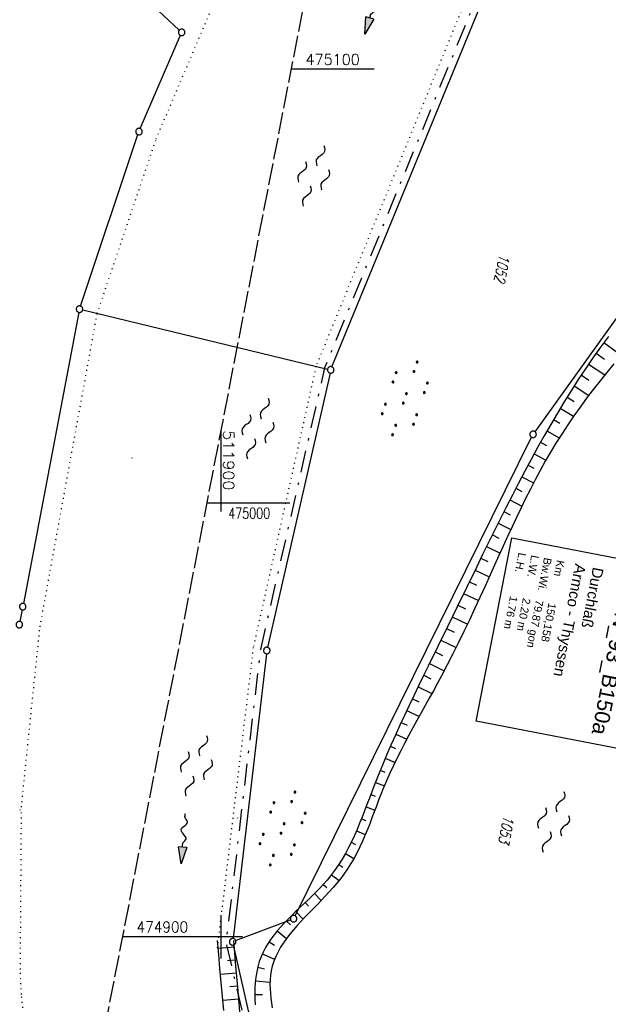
# Model space of a CAD drawing. Extents: x 510526 to 513920, y 467229 to 478797.
# Tile 300 of 467: x 511854 to 511989, y 474884 to 475111. Entities that reach past the tile are written whole.
import ezdxf

# ---------------------------------------------------------------- set-up
doc = ezdxf.new("R2010")
doc.units = 0
doc.header["$LTSCALE"] = 10
doc.header["$MEASUREMENT"] = 0
for name, pattern in [('AUSGEZOGEN', [0]), ('LT00', [0]), ('LT08', [0.42, 0.2, -0.1, 0.02, -0.1]), ('LT14', [0.6, 0.5, -0.1]), ('PUNKTX2_STR', [0.6, 0.1, -0.5])]:
    doc.linetypes.add(name, pattern=pattern)
doc.layers.get('0').update_dxf_attribs({"linetype": 'LT00'})
for name, color, linetype in [('--FLIEßRICHTPFEIL', 180, 'Continuous'), ('--WASSER_GRENZE', 180, 'PUNKTX2_STR'), ('--WASSER_NUTZUNG', 180, 'Continuous'), ('BW_TEXT', 20, 'AUSGEZOGEN'), ('DFK_FLUR_NR', 250, 'LT00'), ('DFK_GZPKT', 250, 'LT00'), ('DFK_KATASTER', 250, 'LT00'), ('DFK_NUTZUNG', 250, 'LT00'), ('DFK_NUTZUNGSGRENZE', 70, 'PUNKTX2_STR'), ('DFK_TOPO-SYM', 252, 'LT00'), ('GEMEINDEGRENZE', 3, 'LT08'), ('V90_BOESCH', 250, 'LT00'), ('V90_BOSCHUNG', 250, 'LT00'), ('V90_RASTER', 250, 'LT00')]:
    doc.layers.add(name, color=color, linetype=linetype)
doc.layers.add('-BLATT_90-RAND', color=7, linetype='LT14', plot=False)
doc.styles.add('Beschrift', font='ARIAL.TTF')
doc.styles.get("Standard").update_dxf_attribs({"font": 'romans.shx'})

# ---------------------------------------------------------------- blocks, each defined once
blk = doc.blocks.new('SYMB7301')
at = {"color": 0, "linetype": 'ByBlock'}
for p, q in [((-0.128693, 0), (0, 0.128693)), ((0, -0.128693), (-0.128693, 0)), ((0, 0.128693), (0.128693, 0)), ((0.128693, 0), (0, -0.128693)), ((0.000059, -0.009738), (0.000059, 0.009897)), ((-0.00901, -0.004339), (-0.002225, -0.009749))]:
    blk.add_line(p, q, dxfattribs=at)
for points in [[(-0.002225, 0.009749), (-0.00901, 0.004339), (-0.00901, -0.004339)], [(0.01, 0), (0.006235, 0.007818), (-0.002225, 0.009749)], [(-0.002225, -0.009749), (0.006235, -0.007818), (0.01, 0)]]:
    blk.add_lwpolyline(points, dxfattribs=at)
blk = doc.blocks.new('SYMB7010')
at = {"color": 0, "linetype": 'ByBlock'}
for points in [[(-0.031408, 0.499213), (-0.093728, 0.49134), (-0.15457, 0.475719), (-0.212975, 0.452595), (-0.268021, 0.422333), (-0.31884, 0.385411), (-0.36463, 0.342411), (-0.40467, 0.29401), (-0.438329, 0.240973), (-0.465074, 0.184136), (-0.484486, 0.124395), (-0.496256, 0.062692), (-0.5002, 0)], [(-0.5002, 0), (-0.496256, -0.062692), (-0.484486, -0.124395), (-0.465075, -0.184136), (-0.438329, -0.240973), (-0.404671, -0.29401), (-0.36463, -0.342411), (-0.31884, -0.385411), (-0.268021, -0.422333), (-0.212975, -0.452595), (-0.154571, -0.475719), (-0.093728, -0.49134), (-0.031408, -0.499213), (0.031408, -0.499213)], [(0.5002, 0), (0.496256, 0.062692), (0.484485, 0.124395), (0.465074, 0.184136), (0.438329, 0.240973), (0.40467, 0.29401), (0.36463, 0.342411), (0.31884, 0.385411), (0.268021, 0.422333), (0.212975, 0.452595), (0.15457, 0.475719), (0.093728, 0.49134), (0.031408, 0.499213), (-0.031408, 0.499213)], [(0.031408, -0.499213), (0.093728, -0.491341), (0.15457, -0.475719), (0.212975, -0.452595), (0.268021, -0.422333), (0.31884, -0.385411), (0.36463, -0.342411), (0.404671, -0.294011), (0.438329, -0.240974), (0.465075, -0.184136), (0.484486, -0.124395), (0.496256, -0.062692), (0.500201, 0)]]:
    blk.add_lwpolyline(points, dxfattribs=at)
blk = doc.blocks.new('SYMB7250')
at = {"color": 0, "linetype": 'ByBlock'}
for points in [[(-0.25, 0.28), (-0.208333, 0.308889), (-0.166667, 0.331111), (-0.125, 0.34), (-0.083333, 0.331111), (-0.041667, 0.308889), (0, 0.28)], [(0, 0.28), (0.041667, 0.251111), (0.083333, 0.228889), (0.125, 0.22), (0.166667, 0.228889), (0.208333, 0.251111), (0.25, 0.28)], [(-0.74, 0), (-0.698333, 0.028889), (-0.656667, 0.051111), (-0.615, 0.06), (-0.573333, 0.051111), (-0.531667, 0.028889), (-0.49, 0)], [(-0.49, 0), (-0.448333, -0.028889), (-0.406667, -0.051111), (-0.365, -0.06), (-0.323333, -0.051111), (-0.281667, -0.028889), (-0.24, 0)], [(0.24, 0), (0.281667, 0.028889), (0.323333, 0.051111), (0.365, 0.06), (0.406667, 0.051111), (0.448333, 0.028889), (0.49, 0)], [(0.49, 0), (0.531667, -0.028889), (0.573333, -0.051111), (0.615, -0.06), (0.656667, -0.051111), (0.698333, -0.028889), (0.74, 0)], [(-0.25, -0.28), (-0.208333, -0.251111), (-0.166667, -0.228889), (-0.125, -0.22), (-0.083333, -0.228889), (-0.041667, -0.251111), (0, -0.28)], [(0, -0.28), (0.041667, -0.308889), (0.083333, -0.331111), (0.125, -0.34), (0.166667, -0.331111), (0.208333, -0.308889), (0.25, -0.28)]]:
    blk.add_lwpolyline(points, dxfattribs=at)
blk = doc.blocks.new('FLIEßRICHTPFEIL')
at = {"layer": '--FLIEßRICHTPFEIL'}
blk.add_hatch(color=256, dxfattribs=at).paths.add_polyline_path([(-1.95, 0.4875), (-1.95, -0.4875), (0, 0)])
for p, q in [((-1.95, 0.4875), (-1.95, -0.4875)), ((-1.95, 0.4875), (0, 0)), ((0, 0), (-1.95, -0.4875))]:
    blk.add_line(p, q, dxfattribs=at)
at = {"layer": '--FLIEßRICHTPFEIL', "start_tangent": (-1, 0), "end_tangent": (-1, 0)}
blk.add_spline([(-1.95, 0), (-2.4375, 0), (-2.925, 0.325), (-3.4125, 0), (-3.9, -0.325), (-4.3875, 0), (-4.875, 0.325), (-5.3625, 0), (-5.85, 0)], degree=3, dxfattribs=at)
blk = doc.blocks.new('SYMB7110')
at = {"color": 0, "linetype": 'ByBlock'}
for p, q in [((-0.515, 0.392919), (-0.515, 0.367081)), ((-0.51, 0.362895), (-0.51, 0.397105)), ((-0.505, 0.399164), (-0.505, 0.360836)), ((-0.5, 0.360204), (-0.5, 0.399796)), ((-0.495, 0.399164), (-0.495, 0.360836)), ((-0.49, 0.362895), (-0.49, 0.397105)), ((-0.485, 0.392919), (-0.485, 0.367081)), ((-0.48, 0.379874), (-0.48, 0.380145)), ((-0.285, 0.392919), (-0.285, 0.367081)), ((-0.28, 0.362895), (-0.28, 0.397105)), ((-0.275, 0.399164), (-0.275, 0.360836)), ((-0.27, 0.360204), (-0.27, 0.399796)), ((-0.265, 0.399164), (-0.265, 0.360836)), ((-0.26, 0.362895), (-0.26, 0.397105)), ((-0.255, 0.392919), (-0.255, 0.367081)), ((-0.25, 0.379874), (-0.25, 0.380146)), ((0.255, 0.392919), (0.255, 0.367081)), ((0.26, 0.362895), (0.26, 0.397105)), ((0.265, 0.399164), (0.265, 0.360836)), ((0.27, 0.360204), (0.27, 0.399796)), ((0.275, 0.399164), (0.275, 0.360836)), ((0.28, 0.362895), (0.28, 0.397105)), ((0.285, 0.392919), (0.285, 0.367081)), ((0.29, 0.379874), (0.29, 0.380145)), ((0.485, 0.392919), (0.485, 0.367081)), ((0.49, 0.362895), (0.49, 0.397105)), ((0.495, 0.399164), (0.495, 0.360836)), ((0.5, 0.360204), (0.5, 0.399796)), ((0.505, 0.399164), (0.505, 0.360836)), ((0.51, 0.362895), (0.51, 0.397105)), ((0.515, 0.392919), (0.515, 0.367081)), ((0.52, 0.379874), (0.52, 0.380146)), ((-0.9, 0.012919), (-0.9, -0.012919)), ((-0.895, -0.017106), (-0.895, 0.017105)), ((-0.89, 0.019164), (-0.89, -0.019164)), ((-0.885, -0.019797), (-0.885, 0.019796)), ((-0.88, 0.019164), (-0.88, -0.019164)), ((-0.875, -0.017106), (-0.875, 0.017105)), ((-0.87, 0.012919), (-0.87, -0.012919)), ((-0.865, -0.000126), (-0.865, 0.000145)), ((-0.67, 0.012919), (-0.67, -0.012919)), ((-0.665, -0.017106), (-0.665, 0.017105)), ((-0.66, 0.019164), (-0.66, -0.019164)), ((-0.655, -0.019797), (-0.655, 0.019796)), ((-0.65, 0.019164), (-0.65, -0.019164)), ((-0.645, -0.017106), (-0.645, 0.017105)), ((-0.64, 0.012919), (-0.64, -0.012919)), ((-0.635, -0.000126), (-0.635, 0.000145)), ((-0.13, 0.012919), (-0.13, -0.012919)), ((-0.125, -0.017105), (-0.125, 0.017105)), ((-0.12, 0.019164), (-0.12, -0.019164)), ((-0.115, -0.019796), (-0.115, 0.019796)), ((-0.11, 0.019164), (-0.11, -0.019164)), ((-0.105, -0.017105), (-0.105, 0.017105)), ((-0.1, 0.012919), (-0.1, -0.012919)), ((-0.095, -0.000126), (-0.095, 0.000146)), ((0.1, 0.012919), (0.1, -0.012919)), ((0.105, -0.017105), (0.105, 0.017105)), ((0.11, 0.019164), (0.11, -0.019164)), ((0.115, -0.019796), (0.115, 0.019796)), ((0.12, 0.019164), (0.12, -0.019164)), ((0.125, -0.017105), (0.125, 0.017105)), ((0.13, 0.012919), (0.13, -0.012919)), ((0.135, -0.000126), (0.135, 0.000146)), ((0.64, 0.012919), (0.64, -0.012919)), ((0.645, -0.017105), (0.645, 0.017105)), ((0.65, 0.019164), (0.65, -0.019164)), ((0.655, -0.019796), (0.655, 0.019796)), ((0.66, 0.019164), (0.66, -0.019164)), ((0.665, -0.017105), (0.665, 0.017105)), ((0.67, 0.012919), (0.67, -0.012919)), ((0.675, -0.000126), (0.675, 0.000146)), ((0.87, 0.012919), (0.87, -0.012919)), ((0.875, -0.017105), (0.875, 0.017105)), ((0.88, 0.019164), (0.88, -0.019164)), ((0.885, -0.019796), (0.885, 0.019796)), ((0.89, 0.019164), (0.89, -0.019164)), ((0.895, -0.017105), (0.895, 0.017105)), ((0.9, 0.012919), (0.9, -0.012919)), ((0.905, -0.000126), (0.905, 0.000146)), ((-0.515, -0.367081), (-0.515, -0.392919)), ((-0.51, -0.397105), (-0.51, -0.362895)), ((-0.505, -0.360836), (-0.505, -0.399164)), ((-0.5, -0.399796), (-0.5, -0.360204)), ((-0.495, -0.360836), (-0.495, -0.399164)), ((-0.49, -0.397106), (-0.49, -0.362895)), ((-0.485, -0.367081), (-0.485, -0.392919)), ((-0.48, -0.380126), (-0.48, -0.379855)), ((-0.285, -0.367081), (-0.285, -0.392919)), ((-0.28, -0.397105), (-0.28, -0.362895)), ((-0.275, -0.360836), (-0.275, -0.399164)), ((-0.27, -0.399796), (-0.27, -0.360204)), ((-0.265, -0.360836), (-0.265, -0.399164)), ((-0.26, -0.397105), (-0.26, -0.362895)), ((-0.255, -0.367081), (-0.255, -0.392919)), ((-0.25, -0.380126), (-0.25, -0.379855)), ((0.255, -0.367081), (0.255, -0.392919)), ((0.26, -0.397105), (0.26, -0.362895)), ((0.265, -0.360836), (0.265, -0.399164)), ((0.27, -0.399796), (0.27, -0.360204)), ((0.275, -0.360836), (0.275, -0.399164)), ((0.28, -0.397105), (0.28, -0.362895)), ((0.285, -0.367081), (0.285, -0.392919)), ((0.29, -0.380126), (0.29, -0.379855)), ((0.485, -0.367081), (0.485, -0.392919)), ((0.49, -0.397105), (0.49, -0.362895)), ((0.495, -0.360836), (0.495, -0.399164)), ((0.5, -0.399796), (0.5, -0.360204)), ((0.505, -0.360836), (0.505, -0.399164)), ((0.51, -0.397105), (0.51, -0.362895)), ((0.515, -0.367081), (0.515, -0.392919)), ((0.52, -0.380126), (0.52, -0.379855))]:
    blk.add_line(p, q, dxfattribs=at)
for points in [[(-0.48, 0.38), (-0.481981, 0.388678), (-0.48753, 0.395637), (-0.49555, 0.399499), (-0.50445, 0.399499), (-0.51247, 0.395637), (-0.518019, 0.388678), (-0.52, 0.38), (-0.518019, 0.371322), (-0.51247, 0.364363), (-0.50445, 0.360501), (-0.49555, 0.360501), (-0.48753, 0.364363), (-0.481981, 0.371322), (-0.48, 0.38)], [(-0.25, 0.38), (-0.251981, 0.388678), (-0.25753, 0.395637), (-0.26555, 0.399499), (-0.27445, 0.399499), (-0.28247, 0.395637), (-0.288019, 0.388678), (-0.29, 0.38), (-0.288019, 0.371322), (-0.28247, 0.364363), (-0.27445, 0.360501), (-0.26555, 0.360501), (-0.25753, 0.364363), (-0.251981, 0.371322), (-0.25, 0.38)], [(0.29, 0.38), (0.288019, 0.388678), (0.28247, 0.395637), (0.27445, 0.399499), (0.26555, 0.399499), (0.25753, 0.395637), (0.251981, 0.388678), (0.25, 0.38), (0.251981, 0.371322), (0.25753, 0.364363), (0.26555, 0.360501), (0.27445, 0.360501), (0.28247, 0.364363), (0.288019, 0.371322), (0.29, 0.38)], [(0.52, 0.38), (0.518019, 0.388678), (0.51247, 0.395637), (0.50445, 0.399499), (0.495549, 0.399499), (0.48753, 0.395637), (0.481981, 0.388678), (0.48, 0.38), (0.481981, 0.371322), (0.48753, 0.364363), (0.495549, 0.360501), (0.50445, 0.360501), (0.51247, 0.364363), (0.518019, 0.371322), (0.52, 0.38)], [(-0.865, 0), (-0.866981, 0.008678), (-0.87253, 0.015637), (-0.88055, 0.019498), (-0.88945, 0.019498), (-0.89747, 0.015637), (-0.903019, 0.008678), (-0.905, 0)], [(-0.905, 0), (-0.903019, -0.008678), (-0.89747, -0.015637), (-0.88945, -0.019499), (-0.88055, -0.019499), (-0.87253, -0.015637), (-0.866981, -0.008678), (-0.865, 0)], [(-0.635, 0), (-0.636981, 0.008678), (-0.64253, 0.015637), (-0.65055, 0.019498), (-0.65945, 0.019498), (-0.66747, 0.015637), (-0.673019, 0.008678), (-0.675, 0)], [(-0.675, 0), (-0.673019, -0.008678), (-0.66747, -0.015637), (-0.65945, -0.019499), (-0.65055, -0.019499), (-0.64253, -0.015637), (-0.636981, -0.008678), (-0.635, 0)], [(-0.095, 0), (-0.096981, 0.008678), (-0.10253, 0.015637), (-0.11055, 0.019499), (-0.11945, 0.019499), (-0.12747, 0.015637), (-0.133019, 0.008678), (-0.135, 0)], [(-0.135, 0), (-0.133019, -0.008678), (-0.12747, -0.015637), (-0.11945, -0.019499), (-0.11055, -0.019499), (-0.10253, -0.015637), (-0.096981, -0.008678), (-0.095, 0)], [(0.135, 0), (0.133019, 0.008678), (0.12747, 0.015637), (0.11945, 0.019499), (0.11055, 0.019499), (0.10253, 0.015637), (0.096981, 0.008678), (0.095, 0)], [(0.095, 0), (0.096981, -0.008678), (0.10253, -0.015637), (0.11055, -0.019499), (0.11945, -0.019499), (0.12747, -0.015637), (0.133019, -0.008678), (0.135, 0)], [(0.675, 0), (0.673019, 0.008678), (0.66747, 0.015637), (0.65945, 0.019499), (0.65055, 0.019499), (0.64253, 0.015637), (0.636981, 0.008678), (0.635, 0)], [(0.635, 0), (0.636981, -0.008678), (0.64253, -0.015637), (0.65055, -0.019499), (0.65945, -0.019499), (0.66747, -0.015637), (0.673019, -0.008678), (0.675, 0)], [(0.905, 0), (0.903019, 0.008678), (0.89747, 0.015637), (0.88945, 0.019499), (0.88055, 0.019499), (0.87253, 0.015637), (0.866981, 0.008678), (0.865, 0)], [(0.865, 0), (0.866981, -0.008678), (0.87253, -0.015637), (0.88055, -0.019499), (0.88945, -0.019499), (0.89747, -0.015637), (0.903019, -0.008678), (0.905, 0)], [(-0.48, -0.38), (-0.481981, -0.371322), (-0.48753, -0.364363), (-0.49555, -0.360501), (-0.50445, -0.360501), (-0.51247, -0.364363), (-0.518019, -0.371322), (-0.52, -0.38), (-0.518019, -0.388678), (-0.51247, -0.395637), (-0.50445, -0.399499), (-0.49555, -0.399499), (-0.48753, -0.395637), (-0.481981, -0.388678), (-0.48, -0.38)], [(-0.25, -0.38), (-0.251981, -0.371322), (-0.25753, -0.364363), (-0.26555, -0.360501), (-0.27445, -0.360501), (-0.28247, -0.364363), (-0.288019, -0.371322), (-0.29, -0.38), (-0.288019, -0.388678), (-0.28247, -0.395637), (-0.27445, -0.399499), (-0.26555, -0.399499), (-0.25753, -0.395637), (-0.251981, -0.388678), (-0.25, -0.38)], [(0.29, -0.38), (0.288019, -0.371322), (0.28247, -0.364363), (0.27445, -0.360501), (0.26555, -0.360501), (0.25753, -0.364363), (0.251981, -0.371322), (0.25, -0.38), (0.251981, -0.388678), (0.25753, -0.395637), (0.26555, -0.399499), (0.27445, -0.399499), (0.28247, -0.395637), (0.288019, -0.388678), (0.29, -0.38)], [(0.52, -0.38), (0.518019, -0.371322), (0.51247, -0.364363), (0.50445, -0.360501), (0.495549, -0.360501), (0.48753, -0.364363), (0.481981, -0.371322), (0.48, -0.38), (0.481981, -0.388678), (0.48753, -0.395637), (0.495549, -0.399499), (0.50445, -0.399499), (0.51247, -0.395637), (0.518019, -0.388678), (0.52, -0.38)]]:
    blk.add_lwpolyline(points, dxfattribs=at)

msp = doc.modelspace()

# ---------------------------------------------------------------- linework, layer by layer
at = {"layer": '--WASSER_GRENZE', "ltscale": 0.2}
for p, q in [((511966.67, 475141.04), (511921.96, 475031.51)), ((511921.96, 475031.51), (511907.51, 474966.69)), ((511907.51, 474966.69), (511899.2, 474897.47)), ((511854.06, 474886.18), (511862.2, 474811.11))]:
    msp.add_line(p, q, dxfattribs=at)
at = {"layer": '-BLATT_90-RAND'}
msp.add_lwpolyline([(512002.38, 475543.56), (511825.98, 474635.53), (512107.72, 474580.8), (512284.11, 475488.83), (512002.38, 475543.56)], dxfattribs=at)
at = {"layer": 'BW_TEXT'}
msp.add_lwpolyline([(512005.23, 474984.57), (511997.02, 474942.29), (511958.89, 474949.7), (511967.1, 474991.97)], close=True, dxfattribs=at)
at = {"layer": 'DFK_KATASTER'}
for p, q in [((511925.64, 475031.38), (511969.66, 475138.62)), ((511883.32, 475115.73), (511890.46, 475109.02)), ((511881.48, 475086.32), (511890.71, 475107.82)), ((511867.71, 475045.4), (511880.94, 475084.92)), ((511972.42, 475016.43), (512015.57, 475076.53)), ((511867.33, 475043.95), (511854.53, 474976.85)), ((511868.2, 475044.51), (511924.63, 475030.87)), ((511925.19, 475029.96), (511910.8, 474966.71)), ((511917.13, 474904.81), (511971.65, 475015.15)), ((511854.25, 474975.37), (511853.74, 474972.69)), ((511910.54, 474965.24), (511902.84, 474899.56)), ((511903.45, 474899.09), (511916.1, 474903.87)), ((511941.52, 474730.59), (511902.92, 474898.09))]:
    msp.add_line(p, q, dxfattribs=at)
at = {"layer": 'DFK_NUTZUNGSGRENZE', "ltscale": 0.2}
for p, q in [((511885.13, 475083.93), (511917.86, 475160.85)), ((511871.55, 475043.7), (511885.13, 475083.93)), ((511858.37, 474971.44), (511871.55, 475043.7)), ((511854.08, 474929.86), (511858.37, 474971.44)), ((511854.02, 474928.66), (511853.77, 474891.67)), ((511853.77, 474891.67), (511854.06, 474886.18))]:
    msp.add_line(p, q, dxfattribs=at)
at = {"layer": 'GEMEINDEGRENZE', "ltscale": 2.5, "flags": 128}
msp.add_lwpolyline([(512449.04, 475402.04), (512420.18, 475407.56), (512394.81, 475414.05), (512349.27, 475430.89), (512332.55, 475438.84), (512267.81, 475490.73), (512251.31, 475522.19), (512242.37, 475555.3), (512229.97, 475584.98), (512227.01, 475610.4), (512238.86, 475661.14), (512275.55, 475791.69), (512297.96, 475860.4), (512299.32, 475864.34), (512322.1, 475898.59), (512340.39, 475931.96), (512366.59, 476019.31), (512318.09, 476028.59), (512312.28, 476031.12), (512305.69, 476033.81), (512287.82, 475996.96), (512243.16, 475928.69), (512232.75, 475919.29), (512200.58, 475820.9), (512193.73, 475799.02), (512174.8, 475704.06), (512153.08, 475591.51), (512137.53, 475520.72), (512131.52, 475505.41), (512079.51, 475365.74), (512045.16, 475285.06), (511996.85, 475193.51), (511968.58, 475139.95), (511923.93, 475031.14), (511909.15, 474966.23), (511901.23, 474898.74), (511940.21, 474729.59), (511948.11, 474671.17), (511959.93, 474649.28), (511949.37, 474579.35), (511923.59, 474424.01), (511922.29, 474397.28), (511902.07, 474265.53), (511883.42, 474171.19), (511840.83, 474046.67), (511811.06, 474002.19), (511789.86, 473974.02), (511738.64, 473910.57), (511734.93, 473905.97), (511711.9, 473880.46), (511676.78, 473841.54), (511661.06, 473825.37), (511656.15, 473820.18), (511647.79, 473811.31), (511604.86, 473771.83), (511589.09, 473758.2), (511554.15, 473690.45), (511530.62, 473670.04), (511510.61, 473640.16), (511417.15, 473647.45), (511399.93, 473617.63), (511399.3, 473598.99), (511391.57, 473572.16), (511385.53, 473532.59), (511382.42, 473506.57), (511379.56, 473490.69), (511376.76, 473467.53), (511377.2, 473446.76), (511375.16, 473429.8), (511374.8, 473404.87), (511375.41, 473387.27), (511377.46, 473378.27), (511379.75, 473364.15), (511381.83, 473342.87), (511384.51, 473307.86), (511383.01, 473292.21), (511378.94, 473272.5), (511363.92, 473241.63), (511343.54, 473221.82), (511333.86, 473218.85), (511320.58, 473208.55), (511312.84, 473198.8), (511304.61, 473186.13), (511295.34, 473174.25), (511276.67, 473143.26), (511247.06, 473107.83), (511220.15, 473075.52), (511209.96, 473060.18), (511192.69, 473040.29), (511159.71, 473009.47), (511137.79, 472985.62), (511138.23, 472997.66), (511133.95, 473001.3), (511127.75, 472996.4), (511117.54, 472978.81), (511095.45, 472960.68), (511068.72, 472945.37), (511062.62, 472935.67), (511054.27, 472932.27), (511004.99, 472918.68), (510993.39, 472905.55), (510985.6, 472889.86), (510969.16, 472866.89), (510956.82, 472847.22), (510952.63, 472840.3), (510942.14, 472834.76), (510925.19, 472825.03), (510922.97, 472827.25), (510875.46, 472874.79), (510825.13, 472925.2), (510821.3, 472929.06), (510869.78, 472985.54), (510927.92, 473053.12), (510935.97, 473062.47), (510982.9, 473117.01), (510983.35, 473117.61), (510990.27, 473126.7), (510995.26, 473137.2), (510997.98, 473148.98), (510999.63, 473159.45), (511014.29, 473252.43)], dxfattribs=at)
at = {"layer": 'V90_BOESCH'}
for points in [[(511989.32, 475038.35), (511987.53, 475035.92), (511985.77, 475033.45), (511984.06, 475030.96), (511982.38, 475028.44), (511980.74, 475025.89), (511979.14, 475023.31), (511977.57, 475020.72), (511976.04, 475018.11), (511974.53, 475015.48), (511973.02, 475012.77), (511971.53, 475010.05), (511970.06, 475007.32), (511968.62, 475004.57), (511967.2, 475001.82), (511965.8, 474999.05), (511964.4, 474996.28), (511963.02, 474993.5), (511961.65, 474990.72), (511960.28, 474987.94), (511958.92, 474985.15), (511956.69, 474980.59), (511954.46, 474976.03), (511952.23, 474971.47), (511950.01, 474966.91), (511947.78, 474962.35), (511946.69, 474960.1), (511945.59, 474957.83), (511944.5, 474955.57), (511943.42, 474953.3), (511942.35, 474951.03), (511941.29, 474948.75), (511940.25, 474946.46), (511939.23, 474944.17), (511938.23, 474941.86), (511937.25, 474939.53), (511936.29, 474937.2), (511935.36, 474934.85), (511934.81, 474933.4), (511934.26, 474931.94), (511933.71, 474930.49), (511933.15, 474929.04), (511932.59, 474927.59), (511932.01, 474926.15), (511931.42, 474924.72), (511930.8, 474923.31), (511930.14, 474921.91), (511929.46, 474920.53), (511928.73, 474919.18), (511927.96, 474917.84), (511927.13, 474916.54), (511926.25, 474915.27), (511925.31, 474914.03), (511924.52, 474913.07), (511923.69, 474912.12), (511922.83, 474911.2), (511921.94, 474910.29), (511921.04, 474909.39), (511920.12, 474908.5), (511919.2, 474907.62), (511918.27, 474906.73), (511917.35, 474905.85), (511916.45, 474904.97), (511915.56, 474904.08), (511914.69, 474903.19), (511913.85, 474902.28), (511913.05, 474901.36), (511912.29, 474900.42), (511911.58, 474899.46), (511910.91, 474898.48), (511910.31, 474897.48), (511909.77, 474896.45), (511909.3, 474895.38), (511908.9, 474894.25), (511908.57, 474893.09), (511908.32, 474891.9), (511908.12, 474890.68), (511907.98, 474889.44), (511907.9, 474888.18), (511907.86, 474886.91), (511907.87, 474885.61), (511907.91, 474884.31)], [(511990.57, 475032.08), (511988.97, 475030.12), (511987.4, 475028.15), (511985.85, 475026.16), (511984.32, 475024.15), (511982.83, 475022.12), (511981.38, 475020.07), (511979.96, 475018), (511978.57, 475015.9), (511977.23, 475013.77), (511975.99, 475011.7), (511974.78, 475009.61), (511973.6, 475007.49), (511972.46, 475005.36), (511971.35, 475003.21), (511970.26, 475001.04), (511969.2, 474998.87), (511968.16, 474996.68), (511967.13, 474994.48), (511966.11, 474992.28), (511965.1, 474990.07), (511964.1, 474987.86), (511963.1, 474985.64), (511962.1, 474983.43), (511960.91, 474980.81), (511959.72, 474978.2), (511958.51, 474975.59), (511957.29, 474972.99), (511956.05, 474970.4), (511954.79, 474967.82), (511953.51, 474965.25), (511952.2, 474962.69), (511950.86, 474960.15), (511949.94, 474958.43), (511949.01, 474956.71), (511948.06, 474955), (511947.12, 474953.29), (511946.17, 474951.58), (511945.23, 474949.87), (511944.29, 474948.16), (511943.37, 474946.44), (511942.45, 474944.72), (511941.56, 474942.98), (511940.68, 474941.24), (511939.83, 474939.49), (511939.01, 474937.73), (511938.21, 474935.96), (511937.46, 474934.16), (511936.91, 474932.82), (511936.39, 474931.47), (511935.87, 474930.12), (511935.36, 474928.76), (511934.85, 474927.4), (511934.33, 474926.05), (511933.79, 474924.7), (511933.24, 474923.36), (511932.66, 474922.03), (511932.06, 474920.72), (511931.41, 474919.41), (511930.73, 474918.13), (511930, 474916.86), (511929.21, 474915.62), (511928.37, 474914.4), (511927.59, 474913.35), (511926.76, 474912.32), (511925.89, 474911.31), (511925, 474910.31), (511924.08, 474909.33), (511923.15, 474908.35), (511922.21, 474907.38), (511921.27, 474906.42), (511920.33, 474905.45), (511919.41, 474904.49), (511918.5, 474903.52), (511917.62, 474902.55), (511916.77, 474901.58), (511915.95, 474900.59), (511915.18, 474899.59), (511914.47, 474898.58), (511913.81, 474897.55), (511913.21, 474896.51), (511912.69, 474895.44), (511912.25, 474894.35), (511911.89, 474893.24), (511911.62, 474892.1), (511911.46, 474891.1), (511911.38, 474890.07), (511911.35, 474889.03), (511911.37, 474887.97), (511911.44, 474886.9), (511911.55, 474885.82), (511911.68, 474884.72), (511911.85, 474883.62)], [(511900.71, 474883), (511900.41, 474886.22), (511900.12, 474889.44), (511899.83, 474892.66), (511899.55, 474895.88), (511899.27, 474899.1)], [(511904.47, 474881.74), (511904, 474887.52), (511903.52, 474893.31), (511903.05, 474899.1)]]:
    msp.add_lwpolyline(points, dxfattribs=at)
at = {"layer": 'V90_BOSCHUNG'}
for p, q in [((511988.3, 475036.98), (511992.25, 475034.09)), ((511986.52, 475034.51), (511988.43, 475033.16)), ((511984.78, 475032.02), (511988.48, 475029.51)), ((511983.09, 475029.51), (511984.86, 475028.34)), ((511981.43, 475026.97), (511984.81, 475024.8)), ((511979.82, 475024.41), (511981.43, 475023.41)), ((511978.24, 475021.83), (511981.31, 475019.98)), ((511976.69, 475019.23), (511978.16, 475018.37)), ((511975.18, 475016.62), (511978.01, 475015.01)), ((511973.69, 475013.99), (511975.07, 475013.23)), ((511972.24, 475011.36), (511974.93, 475009.88)), ((511970.81, 475008.71), (511972.14, 475007.99)), ((511969.4, 475006.05), (511972.08, 475004.63)), ((511968, 475003.38), (511969.36, 475002.67)), ((511966.63, 475000.7), (511969.4, 474999.28)), ((511965.27, 474998.02), (511966.69, 474997.3)), ((511963.93, 474995.33), (511966.84, 474993.87)), ((511962.59, 474992.63), (511964.09, 474991.89)), ((511961.26, 474989.93), (511964.36, 474988.43)), ((511959.94, 474987.24), (511961.53, 474986.47)), ((511958.62, 474984.54), (511961.89, 474982.96)), ((511957.3, 474981.85), (511958.97, 474981.04)), ((511955.98, 474979.16), (511959.39, 474977.5)), ((511954.67, 474976.46), (511956.4, 474975.62)), ((511953.35, 474973.77), (511956.84, 474972.07)), ((511952.03, 474971.07), (511953.79, 474970.22)), ((511950.72, 474968.37), (511954.22, 474966.67)), ((511949.4, 474965.68), (511951.13, 474964.83)), ((511948.09, 474962.98), (511951.49, 474961.33)), ((511946.78, 474960.28), (511948.43, 474959.48)), ((511945.47, 474957.58), (511948.64, 474956.04)), ((511944.17, 474954.87), (511945.68, 474954.14)), ((511942.88, 474952.15), (511945.74, 474950.8)), ((511941.6, 474949.42), (511942.95, 474948.8)), ((511940.35, 474946.68), (511942.89, 474945.54)), ((511939.12, 474943.92), (511940.31, 474943.4)), ((511937.93, 474941.16), (511940.17, 474940.2)), ((511936.77, 474938.38), (511937.83, 474937.94)), ((511935.64, 474935.57), (511937.71, 474934.77)), ((511934.56, 474932.76), (511935.58, 474932.38)), ((511933.5, 474929.95), (511935.52, 474929.19)), ((511932.43, 474927.18), (511933.44, 474926.77)), ((511931.29, 474924.44), (511933.32, 474923.55)), ((511930.07, 474921.76), (511931.07, 474921.26)), ((511928.72, 474919.15), (511930.68, 474918.04)), ((511927.21, 474916.66), (511928.15, 474916.04)), ((511925.52, 474914.29), (511927.26, 474912.94)), ((511923.64, 474912.07), (511924.45, 474911.34)), ((511921.6, 474909.95), (511923.18, 474908.38)), ((511919.46, 474907.87), (511920.27, 474907.04)), ((511917.29, 474905.79), (511919, 474904.06)), ((511915.12, 474903.64), (511916.07, 474902.75)), ((511913.05, 474901.36), (511915.2, 474899.61)), ((511903.17, 474897.59), (511899.43, 474897.25)), ((511911.15, 474898.84), (511912.39, 474898.05)), ((511909.59, 474896.05), (511912.42, 474894.81)), ((511903.42, 474894.6), (511901.55, 474894.43)), ((511908.56, 474893.01), (511910.1, 474892.62)), ((511903.66, 474891.61), (511899.95, 474891.28)), ((511903.91, 474888.62), (511902.07, 474888.45)), ((511908.02, 474889.86), (511911.35, 474889.48)), ((511907.86, 474886.71), (511909.66, 474886.68)), ((511904.16, 474885.62), (511900.49, 474885.31))]:
    msp.add_line(p, q, dxfattribs=at)
at = {"layer": 'V90_RASTER'}
for p, q in [((511935.39, 475100), (511916.21, 475100)), ((511900, 475016.56), (511900, 474998.06)), ((511896.78, 475000), (511915.96, 475000)), ((511900, 474905), (511900, 474895)), ((511905, 474900), (511877.36, 474900))]:
    msp.add_line(p, q, dxfattribs=at)

# ---------------------------------------------------------------- block references
at = {"layer": '--FLIEßRICHTPFEIL', "zscale": 2}
for p, xscale, yscale, rotation in [((511933.24, 475108.09), 1.999999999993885, 2.000000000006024, 252.9910304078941), ((511890.9, 474916.78), 1.999999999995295, 1.99999999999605, 265.2027494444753)]:
    msp.add_blockref('FLIEßRICHTPFEIL', p, dxfattribs=dict(at, xscale=xscale, yscale=yscale, rotation=rotation))
at = {"layer": '--WASSER_NUTZUNG', "yscale": 10.00000000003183, "zscale": 10, "rotation": 251.2882999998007}
for p, xscale in [((511921.41, 475075.43), 9.999999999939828), ((511908.55, 475017.16), 9.999999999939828), ((511894.38, 474939.4), 9.999999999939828), ((511976.68, 474926.5), 9.999999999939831)]:
    msp.add_blockref('SYMB7250', p, dxfattribs=dict(at, xscale=xscale))
at = {"layer": 'DFK_GZPKT', "xscale": 1.499999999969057, "yscale": 1.5, "zscale": 1.5, "rotation": 251.2881100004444}
for p in [(511891.01, 475108.51), (511881.18, 475085.63), (511867.47, 475044.69), (511925.36, 475030.69), (511971.98, 475015.82), (511854.39, 474976.11), (511853.6, 474971.95), (511910.63, 474965.98), (511916.8, 474904.14), (511902.75, 474898.82)]:
    msp.add_blockref('SYMB7010', p, dxfattribs=at)
at = {"layer": 'DFK_NUTZUNG', "xscale": 9.99999999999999, "yscale": 10, "zscale": 10, "rotation": 251.28826}
for p in [(511942.43, 475024.11), (511914.26, 474924.95)]:
    msp.add_blockref('SYMB7110', p, dxfattribs=at)
at = {"layer": 'DFK_TOPO-SYM', "xscale": 0.1, "yscale": 0.1, "zscale": 0.1, "rotation": 359.99968}
for p in [(511879.51, 475010.36), (511853.76, 474929.27), (511903.89, 474927.38)]:
    msp.add_blockref('SYMB7301', p, dxfattribs=at)

# ---------------------------------------------------------------- texts
at = {"layer": 'BW_TEXT', "insert": (512001.83, 474982.22), "char_height": 2, "width": 37.5546, "attachment_point": 1, "rotation": 259.0065, "style": 'Beschrift'}
msp.add_mtext('{\\Funir_o|c0;\\H1.75x;6539761\\P\\fArial|b0|i0|c0|p34;BW N_93_B150a\\W0.8;\\P\\H0.3714x;\\W1;\\P\\H1.924x;Durchlaß               Armco - Thyssen\\P\\H0.1999x;\\P\\H3.602x;Km         150,158\\PBw.Wi.   79.87 gon\\PL.W.       2.20 m\\PL.H.        1.76 m}', dxfattribs=at)
at = {"layer": 'DFK_FLUR_NR', "oblique": 13.754, "width": 0.75}
for s, p in [('1052', (511964.22, 475057.52)), ('1053', (511965.22, 474928.11))]:
    msp.add_text(s, height=2.5, rotation=259.0065, dxfattribs=at).set_placement(p)
at = {"layer": 'V90_RASTER'}
for s, rotation, width, p in [(' 475100', 359.9989, 0.972, (511917.89, 475101)), (' 511900', 269.9989, 1.08, (511900.57, 475018.63)), (' 475000', 359.9989, 0.75, (511900.47, 474996.39)), (' 474900', 359.9989, 0.924, (511879.04, 474901))]:
    msp.add_text(s, height=2.5, rotation=rotation, dxfattribs=dict(at, width=width)).set_placement(p)

doc.saveas('drawing.dxf')
